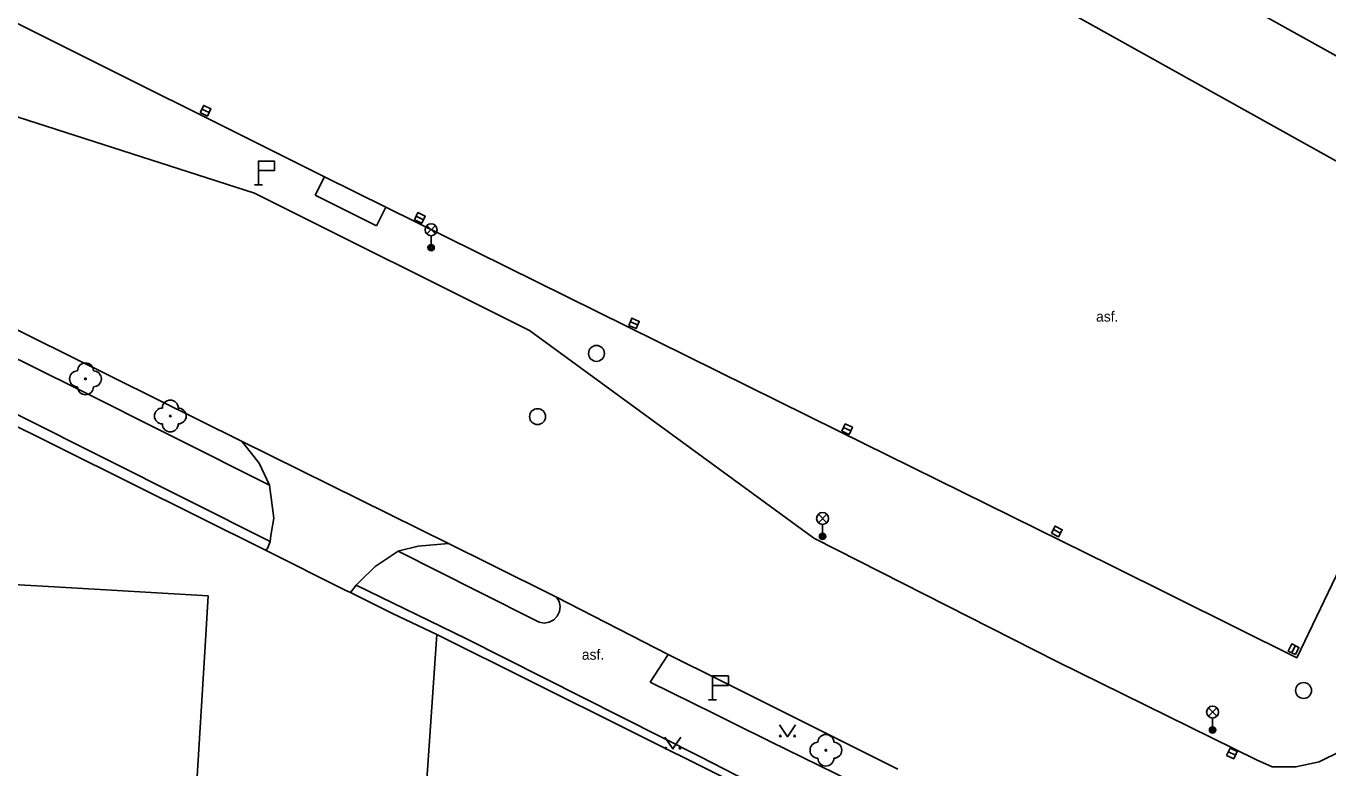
# Model space of a CAD drawing. Extents: x -598233 to -596890, y -1157848 to -1156431.
# Drawn here: x -597167 to -597085.1, y -1157787 to -1157740.3 of the extents above; entities that cross this region are included whole.
import ezdxf

# ---------------------------------------------------------------- set-up
doc = ezdxf.new("R2010")
doc.units = 0
for name, color, linetype in [('Level 10', 7, 'Continuous'), ('Level 11', 7, 'Continuous'), ('Level 22', 7, 'Continuous'), ('Level 27', 7, 'Continuous'), ('Level 33', 7, 'Continuous'), ('Level 34', 7, 'Continuous'), ('Level 36', 7, 'Continuous'), ('Level 40', 7, 'Continuous'), ('Level 5', 7, 'Continuous'), ('Level 51', 7, 'Continuous'), ('Level 7', 7, 'Continuous')]:
    doc.layers.add(name, color=color, linetype=linetype)

msp = doc.modelspace()

# ---------------------------------------------------------------- linework, layer by layer
at = {"layer": 'Level 10'}
for points in [[(-597148.25, -1157749.78), (-597186.96, -1157730.42)], [(-597189.9, -1157735.54), (-597172.9, -1157744.3), (-597152.6599, -1157750.8), (-597135.35, -1157759.45), (-597117.53, -1157772.47), (-597117.4099, -1157772.56), (-597102.1599, -1157780.3)], [(-597109.4099, -1157734.92), (-597108.55, -1157735.4), (-597074.83, -1157754.2), (-597072.62, -1157755.3)], [(-597144.4, -1157751.7), (-597148.25, -1157749.78)], [(-597144.4, -1157751.7), (-597115.92, -1157765.77), (-597098.73, -1157774.26)], [(-597133.65, -1157776.24), (-597137.78, -1157774.19), (-597140.44, -1157772.87), (-597153.47, -1157766.42), (-597180.23, -1157753.15)], [(-597078.4099, -1157762.04), (-597087.05, -1157780.06), (-597098.73, -1157774.26)], [(-597126.61, -1157779.85), (-597133.65, -1157776.24)], [(-597112.17, -1157787.07), (-597121.6, -1157782.36), (-597123.28, -1157781.52), (-597126.61, -1157779.85)], [(-597088.6, -1157786.93), (-597089.59, -1157786.5), (-597102.1599, -1157780.3)], [(-597083.11, -1157784.98), (-597084.28, -1157785.94), (-597085.64, -1157786.61), (-597087.1, -1157786.94), (-597088.6, -1157786.93)]]:
    msp.add_lwpolyline(points, dxfattribs=at)
at = {"layer": 'Level 11'}
for points in [[(-597197.15, -1157746.62), (-597163.88, -1157763.09), (-597151.7121, -1157769.2041)], [(-597148.25, -1157749.78), (-597148.83, -1157750.94)], [(-597148.83, -1157750.94), (-597144.98, -1157752.86)], [(-597144.98, -1157752.86), (-597144.4, -1157751.7)], [(-597151.68, -1157772.75), (-597188.39, -1157754.31)], [(-597153.47, -1157766.42), (-597153.33, -1157766.59), (-597152.37, -1157767.81), (-597151.71, -1157769.2), (-597151.45, -1157771.28), (-597151.62, -1157772.37), (-597151.68, -1157772.75), (-597151.84, -1157773.18), (-597151.97, -1157773.3)], [(-597146.61, -1157775.96), (-597146.25, -1157775.49), (-597146.06, -1157775.3), (-597145.07, -1157774.31), (-597143.62, -1157773.36), (-597143.55, -1157773.34), (-597142.35, -1157773.04), (-597140.44, -1157772.87)], [(-597134.74, -1157777.83), (-597138.57, -1157775.9), (-597143.62, -1157773.36)], [(-597146.25, -1157775.49), (-597139.35, -1157778.85)], [(-597133.65, -1157776.24), (-597133.49, -1157776.52), (-597133.42, -1157776.83), (-597133.46, -1157777.15), (-597133.6, -1157777.44), (-597133.82, -1157777.68), (-597134.1, -1157777.83), (-597134.42, -1157777.88), (-597134.74, -1157777.83)], [(-597124.63, -1157786.29), (-597139.35, -1157778.85)], [(-597126.61, -1157779.85), (-597127.75, -1157781.61)], [(-597113.01, -1157788.86), (-597120.19, -1157785.33), (-597122.49, -1157784.2), (-597123.74, -1157783.58), (-597127.75, -1157781.61)], [(-597113.92, -1157791.78), (-597124.63, -1157786.29)]]:
    msp.add_lwpolyline(points, dxfattribs=at)
at = {"layer": 'Level 22'}
for centre in [(-597163.3, -1157762.5), (-597157.96, -1157764.84), (-597116.69, -1157785.89)]:
    msp.add_circle(centre, 0.05, dxfattribs=at)
for centre, start, end in [((-597163.3, -1157762), 0, 180), ((-597163.8, -1157762.5), 90, 270), ((-597162.8, -1157762.5), 270, 90), ((-597163.3, -1157763), 180, 0), ((-597158.46, -1157764.84), 90, 270), ((-597157.96, -1157764.34), 0, 180), ((-597157.46, -1157764.84), 270, 90), ((-597157.96, -1157765.34), 180, 0), ((-597117.19, -1157785.89), 90, 270), ((-597116.69, -1157785.39), 0, 180), ((-597116.19, -1157785.89), 270, 90), ((-597116.69, -1157786.39), 180, 0)]:
    msp.add_arc(centre, 0.5, start, end, dxfattribs=at)
at = {"layer": 'Level 27'}
for p, q in [((-597155.9647, -1157745.5103), (-597155.5153, -1157745.7297)), ((-597142.4751, -1157752.2612), (-597142.0249, -1157752.4788)), ((-597128.9988, -1157758.9092), (-597128.5412, -1157759.1108)), ((-597115.5758, -1157765.5626), (-597115.1242, -1157765.7774)), ((-597102.3724, -1157771.9957), (-597101.9276, -1157772.2243)), ((-597087.3569, -1157779.756), (-597087.1431, -1157779.304)), ((-597091.3562, -1157785.9835), (-597090.9038, -1157786.1965))]:
    msp.add_line(p, q, dxfattribs=at)
for points in [[(-597156.0743, -1157745.735), (-597155.625, -1157745.9543), (-597155.4057, -1157745.505), (-597155.855, -1157745.2857)], [(-597142.5839, -1157752.4863), (-597142.1337, -1157752.7039), (-597141.9161, -1157752.2537), (-597142.3663, -1157752.0361)], [(-597129.0996, -1157759.1379), (-597128.6421, -1157759.3396), (-597128.4404, -1157758.8821), (-597128.8979, -1157758.6804)], [(-597115.6831, -1157765.7884), (-597115.2316, -1157766.0031), (-597115.0169, -1157765.5516), (-597115.4684, -1157765.3369)], [(-597102.4866, -1157772.2181), (-597102.0419, -1157772.4466), (-597101.8134, -1157772.0019), (-597102.2581, -1157771.7734)], [(-597087.1309, -1157779.8629), (-597086.9171, -1157779.4109), (-597087.3691, -1157779.1971), (-597087.5829, -1157779.6491)], [(-597091.4627, -1157786.2096), (-597091.0104, -1157786.4227), (-597090.7973, -1157785.9704), (-597091.2496, -1157785.7573)]]:
    msp.add_lwpolyline(points, close=True, dxfattribs=at)
for centre in [(-597131.13, -1157760.9), (-597134.84, -1157764.88), (-597086.62, -1157782.13)]:
    msp.add_circle(centre, 0.5, dxfattribs=at)
at = {"layer": 'Level 33'}
for p, q in [((-597141.805, -1157753.38), (-597141.275, -1157752.85)), ((-597141.805, -1157752.85), (-597141.275, -1157753.38)), ((-597141.54, -1157753.49), (-597141.54, -1157754.24)), ((-597117.165, -1157771.56), (-597116.635, -1157771.03)), ((-597117.165, -1157771.03), (-597116.635, -1157771.56)), ((-597116.9, -1157771.67), (-597116.9, -1157772.42)), ((-597092.615, -1157783.75), (-597092.085, -1157783.22)), ((-597092.615, -1157783.22), (-597092.085, -1157783.75)), ((-597092.35, -1157783.86), (-597092.35, -1157784.61))]:
    msp.add_line(p, q, dxfattribs=at)
for centre, radius in [((-597141.54, -1157753.115), 0.375), ((-597141.54, -1157754.24), 0.2), ((-597141.54, -1157754.24), 0.1445), ((-597141.54, -1157754.24), 0.0876), ((-597116.9, -1157771.295), 0.375), ((-597116.9, -1157772.42), 0.2), ((-597116.9, -1157772.42), 0.1445), ((-597116.9, -1157772.42), 0.0876), ((-597092.35, -1157783.485), 0.375), ((-597092.35, -1157784.61), 0.2), ((-597092.35, -1157784.61), 0.1445), ((-597092.35, -1157784.61), 0.0876)]:
    msp.add_circle(centre, radius, dxfattribs=at)
at = {"layer": 'Level 34'}
for p, q in [((-597152.4099, -1157749.39), (-597152.4099, -1157750.29)), ((-597152.6599, -1157750.29), (-597152.1599, -1157750.29)), ((-597123.83, -1157781.81), (-597123.83, -1157782.71)), ((-597124.08, -1157782.71), (-597123.58, -1157782.71))]:
    msp.add_line(p, q, dxfattribs=at)
for points in [[(-597152.4099, -1157749.39), (-597151.4099, -1157749.39), (-597151.4099, -1157748.79), (-597152.4099, -1157748.79)], [(-597123.83, -1157781.81), (-597122.83, -1157781.81), (-597122.83, -1157781.21), (-597123.83, -1157781.21)]]:
    msp.add_lwpolyline(points, close=True, dxfattribs=at)
at = {"layer": 'Level 36'}
for points in [[(-597119.61, -1157784.29), (-597119.11, -1157785.04), (-597118.61, -1157784.29)], [(-597126.82, -1157785.06), (-597126.32, -1157785.81), (-597125.82, -1157785.06)]]:
    msp.add_lwpolyline(points, dxfattribs=at)
for centre in [(-597119.5602, -1157784.9898), (-597118.6608, -1157784.9898), (-597126.7702, -1157785.7598), (-597125.8708, -1157785.7598)]:
    msp.add_circle(centre, 0.05, dxfattribs=at)
at = {"layer": 'Level 5'}
for points in [[(-597165.25, -1157775.6), (-597171.58, -1157775.24)], [(-597155.58, -1157776.1599), (-597165.25, -1157775.6)], [(-597155.77, -1157779.33), (-597155.58, -1157776.1599)], [(-597155.77, -1157779.33), (-597156.33, -1157788.57)]]:
    msp.add_lwpolyline(points, dxfattribs=at)
at = {"layer": 'Level 51'}
for points in [[(-597070.21, -1157750.14), (-597107, -1157729.68)], [(-597142.87, -1157802.9699), (-597141.9, -1157788.95), (-597141.19, -1157778.61)]]:
    msp.add_lwpolyline(points, dxfattribs=at)
at = {"layer": 'Level 7'}
for points in [[(-597169.07, -1157764.79), (-597151.97, -1157773.3), (-597146.9, -1157775.82)], [(-597146.9, -1157775.82), (-597146.61, -1157775.96), (-597143.9699, -1157777.28)], [(-597143.9699, -1157777.28), (-597141.19, -1157778.61)], [(-597141.19, -1157778.61), (-597123.04, -1157787.65), (-597114, -1157792.19)]]:
    msp.add_lwpolyline(points, dxfattribs=at)

# ---------------------------------------------------------------- texts
at = {"layer": 'Level 40'}
for p in [(-597099.68, -1157758.9), (-597132.05, -1157780.19)]:
    msp.add_text('asf.', height=0.65, dxfattribs=at).set_placement(p)

doc.saveas('drawing.dxf')
